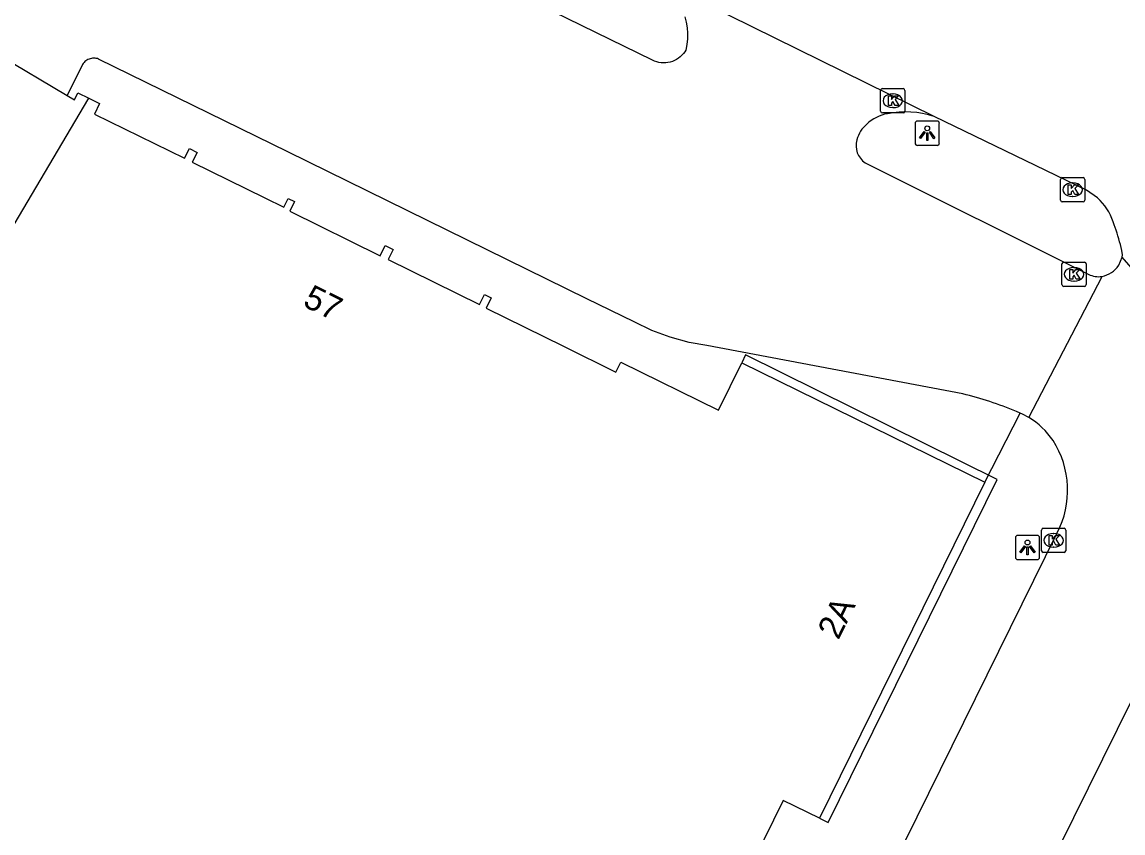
# Model space of a CAD drawing. Extents: x 159222 to 160346, y 381249 to 382166.
# Drawn here: x 160195.33 to 160240.6, y 382056.42 to 382089.8 of the extents above; entities that cross this region are included whole.
import ezdxf

# ---------------------------------------------------------------- set-up
doc = ezdxf.new("R2010")
doc.units = 0
for name, color, linetype in [('IMGEO_Kolk', 7, 'Continuous'), ('IMGEO_Lichtpunt', 7, 'Continuous'), ('IMGEO_Pand', 7, 'Continuous'), ('IMGEO_Pand_nummerreeks', 7, 'Continuous'), ('IMGEO_Pand_overbouw', 7, 'Continuous'), ('IMGEO_Rijbaan_lokaal_open', 7, 'Continuous'), ('IMGEO_Rijbaan_regionaal_gesloten', 7, 'Continuous'), ('IMGEO_Voetpad_open', 7, 'Continuous')]:
    doc.layers.add(name, color=color, linetype=linetype)

msp = doc.modelspace()

# ---------------------------------------------------------------- linework, layer by layer
at = {"layer": 'IMGEO_Kolk'}
for p, q in [((160230.633, 382086.132), (160230.633, 382086.984)), ((160230.708, 382087.058), (160231.56, 382087.058)), ((160231.121, 382086.838), (160231.146, 382086.838)), ((160231.634, 382086.984), (160231.634, 382086.132)), ((160231.56, 382086.058), (160230.708, 382086.058)), ((160231.144, 382086.278), (160231.119, 382086.278)), ((160238.029, 382082.47), (160238.029, 382083.322)), ((160238.104, 382083.396), (160238.956, 382083.396)), ((160239.03, 382083.322), (160239.03, 382082.47)), ((160238.517, 382083.176), (160238.542, 382083.176)), ((160238.956, 382082.396), (160238.104, 382082.396)), ((160238.54, 382082.616), (160238.515, 382082.616)), ((160238.087, 382078.99), (160238.087, 382079.842)), ((160238.162, 382079.916), (160239.014, 382079.916)), ((160238.575, 382079.696), (160238.6, 382079.696)), ((160239.088, 382079.842), (160239.088, 382078.99)), ((160239.014, 382078.916), (160238.162, 382078.916)), ((160238.598, 382079.136), (160238.573, 382079.136)), ((160237.247, 382068.04), (160237.247, 382068.892)), ((160237.322, 382068.966), (160238.174, 382068.966)), ((160237.735, 382068.746), (160237.76, 382068.746)), ((160238.248, 382068.892), (160238.248, 382068.04)), ((160238.174, 382067.966), (160237.322, 382067.966)), ((160237.758, 382068.186), (160237.733, 382068.186))]:
    msp.add_line(p, q, dxfattribs=at)
for points in [[(160230.633, 382086.132), (160230.633, 382086.984)], [(160230.708, 382087.058), (160231.56, 382087.058)], [(160231.634, 382086.984), (160231.634, 382086.132)], [(160230.954, 382086.758), (160231.077, 382086.758), (160231.077, 382086.607), (160231.207, 382086.758), (160231.371, 382086.758), (160231.225, 382086.607), (160231.378, 382086.358), (160231.226, 382086.358), (160231.141, 382086.522), (160231.077, 382086.455), (160231.077, 382086.358), (160230.954, 382086.358), (160230.954, 382086.758)], [(160231.56, 382086.058), (160230.708, 382086.058)], [(160238.029, 382082.47), (160238.029, 382083.322)], [(160238.104, 382083.396), (160238.956, 382083.396)], [(160239.03, 382083.322), (160239.03, 382082.47)], [(160238.35, 382083.096), (160238.473, 382083.096), (160238.473, 382082.945), (160238.603, 382083.096), (160238.767, 382083.096), (160238.621, 382082.945), (160238.774, 382082.696), (160238.622, 382082.696), (160238.537, 382082.86), (160238.473, 382082.793), (160238.473, 382082.696), (160238.35, 382082.696), (160238.35, 382083.096)], [(160238.956, 382082.396), (160238.104, 382082.396)], [(160238.087, 382078.99), (160238.087, 382079.842)], [(160238.162, 382079.916), (160239.014, 382079.916)], [(160238.408, 382079.616), (160238.531, 382079.616), (160238.531, 382079.465), (160238.661, 382079.616), (160238.825, 382079.616), (160238.679, 382079.465), (160238.832, 382079.216), (160238.68, 382079.216), (160238.595, 382079.38), (160238.531, 382079.313), (160238.531, 382079.216), (160238.408, 382079.216), (160238.408, 382079.616)], [(160239.088, 382079.842), (160239.088, 382078.99)], [(160239.014, 382078.916), (160238.162, 382078.916)], [(160237.247, 382068.04), (160237.247, 382068.892)], [(160237.322, 382068.966), (160238.174, 382068.966)], [(160238.248, 382068.892), (160238.248, 382068.04)], [(160237.568, 382068.666), (160237.691, 382068.666), (160237.691, 382068.515), (160237.821, 382068.666), (160237.985, 382068.666), (160237.839, 382068.515), (160237.992, 382068.266), (160237.84, 382068.266), (160237.755, 382068.43), (160237.691, 382068.363), (160237.691, 382068.266), (160237.568, 382068.266), (160237.568, 382068.666)], [(160238.174, 382067.966), (160237.322, 382067.966)]]:
    msp.add_lwpolyline(points, dxfattribs=at)
for centre, start, end in [((160230.71, 382086.982), 91.552, 178.448), ((160230.71, 382086.982), 91.552, 178.448), ((160231.558, 382086.982), 1.552, 88.448), ((160231.558, 382086.982), 1.552, 88.448), ((160230.71, 382086.134), 181.552, 268.448), ((160230.71, 382086.134), 181.552, 268.448), ((160231.558, 382086.134), 271.552, 358.448), ((160231.558, 382086.134), 271.552, 358.448), ((160238.106, 382083.32), 91.552, 178.448), ((160238.106, 382083.32), 91.552, 178.448), ((160238.954, 382083.32), 1.552, 88.448), ((160238.954, 382083.32), 1.552, 88.448), ((160238.106, 382082.472), 181.552, 268.448), ((160238.106, 382082.472), 181.552, 268.448), ((160238.954, 382082.472), 271.552, 358.448), ((160238.954, 382082.472), 271.552, 358.448), ((160238.164, 382079.84), 91.552, 178.448), ((160238.164, 382079.84), 91.552, 178.448), ((160239.012, 382079.84), 1.552, 88.448), ((160239.012, 382079.84), 1.552, 88.448), ((160238.164, 382078.992), 181.552, 268.448), ((160238.164, 382078.992), 181.552, 268.448), ((160239.012, 382078.992), 271.552, 358.448), ((160239.012, 382078.992), 271.552, 358.448), ((160237.324, 382068.89), 91.552, 178.448), ((160237.324, 382068.89), 91.552, 178.448), ((160238.172, 382068.89), 1.552, 88.448), ((160238.172, 382068.89), 1.552, 88.448), ((160237.324, 382068.042), 181.552, 268.448), ((160237.324, 382068.042), 181.552, 268.448), ((160238.172, 382068.042), 271.552, 358.448), ((160238.172, 382068.042), 271.552, 358.448)]:
    msp.add_arc(centre, 0.0765, start, end, dxfattribs=at)
for centre, major_axis, ratio, start_param, end_param in [((160231.12, 382086.558), (-0.387, 0.002), 0.722429, 4.712389, 7.853982), ((160231.145, 382086.558), (-0.39, 0.002), 0.717154, 1.570796, 4.712389), ((160238.516, 382082.896), (-0.387, 0.002), 0.722429, 4.712389, 7.853982), ((160238.541, 382082.896), (-0.39, 0.002), 0.717154, 1.570796, 4.712389), ((160238.574, 382079.416), (-0.387, 0.002), 0.722429, 4.712389, 7.853982), ((160238.599, 382079.416), (-0.39, 0.002), 0.717154, 1.570796, 4.712389), ((160237.734, 382068.466), (-0.387, 0.002), 0.722429, 4.712389, 7.853982), ((160237.759, 382068.466), (-0.39, 0.002), 0.717154, 1.570796, 4.712389)]:
    msp.add_ellipse(centre, major_axis=major_axis, ratio=ratio, start_param=start_param, end_param=end_param, dxfattribs=at)
at = {"layer": 'IMGEO_Lichtpunt'}
for p, q in [((160232.051, 382085.625), (160232.051, 382084.818)), ((160232.051, 382085.625), (160232.051, 382084.818)), ((160232.953, 382085.72), (160232.145, 382085.72)), ((160232.953, 382085.72), (160232.145, 382085.72)), ((160233.047, 382084.818), (160233.047, 382085.625)), ((160233.047, 382084.818), (160233.047, 382085.625)), ((160232.145, 382084.724), (160232.953, 382084.724)), ((160232.145, 382084.724), (160232.953, 382084.724)), ((160236.175, 382068.578), (160236.175, 382067.771)), ((160236.175, 382068.578), (160236.175, 382067.771)), ((160237.077, 382068.673), (160236.269, 382068.673)), ((160237.077, 382068.673), (160236.269, 382068.673)), ((160237.171, 382067.771), (160237.171, 382068.578)), ((160237.171, 382067.771), (160237.171, 382068.578)), ((160236.269, 382067.677), (160237.077, 382067.677)), ((160236.269, 382067.677), (160237.077, 382067.677))]:
    msp.add_line(p, q, dxfattribs=at)
for points in [[(160232.425, 382085.289), (160232.464, 382085.261), (160232.276, 382084.999), (160232.238, 382085.026), (160232.425, 382085.289)], [(160232.527, 382085.241), (160232.574, 382085.241), (160232.574, 382084.919), (160232.527, 382084.919), (160232.527, 382085.241)], [(160232.637, 382085.261), (160232.675, 382085.288), (160232.862, 382085.026), (160232.823, 382084.998), (160232.637, 382085.261)], [(160236.549, 382068.242), (160236.588, 382068.214), (160236.4, 382067.952), (160236.362, 382067.979), (160236.549, 382068.242)], [(160236.651, 382068.194), (160236.698, 382068.194), (160236.698, 382067.872), (160236.651, 382067.872), (160236.651, 382068.194)], [(160236.761, 382068.214), (160236.799, 382068.241), (160236.986, 382067.979), (160236.947, 382067.951), (160236.761, 382068.214)]]:
    msp.add_lwpolyline(points, dxfattribs=at)
for centre in [(160232.55, 382085.423), (160236.674, 382068.376)]:
    msp.add_circle(centre, 0.0994, dxfattribs=at)
for centre, start, end in [((160232.145, 382085.625), 90, 180), ((160232.145, 382085.625), 90, 180), ((160232.953, 382085.625), 0, 90), ((160232.953, 382085.625), 0, 90), ((160232.145, 382084.818), 180, 270), ((160232.145, 382084.818), 180, 270), ((160232.953, 382084.818), 270, 0), ((160232.953, 382084.818), 270, 360), ((160236.269, 382068.578), 90, 180), ((160236.269, 382068.578), 90, 180), ((160237.077, 382068.578), 0, 90), ((160237.077, 382068.578), 0, 90), ((160236.269, 382067.771), 180, 270), ((160236.269, 382067.771), 180, 270), ((160237.077, 382067.771), 270, 0), ((160237.077, 382067.771), 270, 360)]:
    msp.add_arc(centre, 0.0946, start, end, dxfattribs=at)
at = {"layer": 'IMGEO_Pand'}
for points in [[(160194.542, 382088.743), (160194.364, 382088.442), (160197.187, 382086.78)], [(160197.187, 382086.78), (160197.49, 382086.602), (160197.628, 382086.882), (160198.078, 382086.661)], [(160185.01, 382064.558), (160198.078, 382086.661)], [(160198.078, 382086.661), (160198.517, 382086.445), (160198.304, 382086.013), (160202.012, 382084.191), (160202.207, 382084.588), (160202.524, 382084.432), (160202.325, 382084.028), (160205.311, 382082.56), (160206.095, 382082.175), (160206.273, 382082.536), (160206.532, 382082.409), (160206.335, 382082.009), (160210.056, 382080.18), (160210.262, 382080.599), (160210.583, 382080.441), (160210.377, 382080.021), (160214.139, 382078.171), (160214.341, 382078.582), (160214.622, 382078.444), (160214.411, 382078.016), (160217.588, 382076.454), (160219.749, 382075.392), (160219.949, 382075.798), (160223.966, 382073.823), (160224.926, 382075.775), (160234.915, 382070.865)], [(160234.915, 382070.865), (160228.115, 382057.032), (160226.628, 382057.764), (160218.71, 382041.658)]]:
    msp.add_lwpolyline(points, dxfattribs=at)
at = {"layer": 'IMGEO_Pand_overbouw'}
msp.add_lwpolyline([(160228.115, 382057.032), (160228.477, 382056.854), (160235.42, 382070.976), (160225.074, 382076.095), (160224.926, 382075.775), (160234.915, 382070.865)], close=True, dxfattribs=at)
at = {"layer": 'IMGEO_Rijbaan_lokaal_open'}
for points in [[(160222.576, 382090.017), (160222.634, 382089.793), (160222.673, 382089.565), (160222.691, 382089.334), (160222.688, 382089.102), (160222.664, 382088.872), (160222.62, 382088.645), (160222.577, 382088.576), (160222.521, 382088.501), (160222.459, 382088.431), (160222.39, 382088.367), (160222.316, 382088.31), (160222.238, 382088.259), (160222.155, 382088.216), (160222.068, 382088.18), (160221.979, 382088.152), (160221.887, 382088.132), (160221.795, 382088.12), (160221.701, 382088.117), (160221.607, 382088.122), (160221.515, 382088.135), (160221.424, 382088.157), (160221.335, 382088.187), (160221.249, 382088.224), (160206.679, 382095.361)], [(160232.83, 382085.917), (160221.617, 382091.446), (160221.577, 382091.466)], [(160234.007, 382074.498), (160223.491, 382076.481), (160222.754, 382076.615), (160221.976, 382076.827), (160221.221, 382077.108), (160220.493, 382077.455), (160218.557, 382078.406), (160206.252, 382084.455), (160198.478, 382088.276), (160198.43, 382088.291), (160198.381, 382088.302), (160198.331, 382088.308), (160198.281, 382088.31), (160198.231, 382088.308), (160198.181, 382088.301), (160198.132, 382088.289), (160198.085, 382088.273), (160198.038, 382088.253), (160197.994, 382088.229), (160197.953, 382088.201), (160197.913, 382088.17), (160197.877, 382088.135), (160197.844, 382088.097), (160197.815, 382088.056), (160197.809, 382088.047), (160197.187, 382086.78)], [(160239.549, 382082.564), (160239.102, 382082.885), (160232.83, 382085.917)], [(160230.002, 382084.005), (160239.191, 382079.414)], [(160240.567, 382080.128), (160240.574, 382080.217), (160240.553, 382080.401), (160240.491, 382080.639)], [(160240.422, 382079.788), (160240.567, 382080.128)], [(160246.603, 382073.202), (160240.567, 382080.128)], [(160236.729, 382073.52), (160239.737, 382079.328)], [(160236.376, 382073.707), (160236.218, 382073.775)], [(160246.603, 382073.202), (160246.042, 382072.193), (160244.545, 382069.152), (160231.992, 382043.761), (160231.719, 382042.87), (160231.528, 382041.958), (160231.418, 382041.032), (160231.391, 382040.1), (160231.434, 382039.313), (160231.475, 382038.801), (160231.563, 382038.294), (160231.695, 382037.798), (160231.87, 382037.315), (160232.089, 382036.849), (160232.237, 382036.584), (160232.307, 382036.466)], [(160218.71, 382041.658), (160222.601, 382041.406), (160222.965, 382041.497), (160223.32, 382041.621), (160223.662, 382041.776), (160223.988, 382041.961), (160224.297, 382042.174), (160224.586, 382042.414), (160224.852, 382042.678), (160225.094, 382042.966), (160225.309, 382043.274), (160225.401, 382043.427), (160237.898, 382068.773)]]:
    msp.add_lwpolyline(points, dxfattribs=at)
for centre, radius, start, end in [((160231.195, 382084.413), 1.638, 99.8877, 133.673), ((160231.656, 382082.209), 3.889, 72.4301, 100.9983), ((160230.913, 382084.603), 1.308, 130.4648, 164.5584), ((160230.486, 382084.722), 0.865, 164.6491, 235.9578), ((160237.861, 382080.75), 2.478, 19.4283, 47.0658), ((160230.601, 382078.053), 10.222, 14.6523, 20.1464), ((160239.544, 382080.356), 1.046, 280.646, 327.1194), ((160239.603, 382080.254), 0.936, 243.8737, 278.2242), ((160230.006, 382058.52), 16.471, 67.8428, 75.9415), ((160235.005, 382070.692), 3.312, 58.6309, 65.5448), ((160234.997, 382070.679), 3.327, 34.8617, 58.6276), ((160234.463, 382070.527), 3.857, 332.9582, 32.1842)]:
    msp.add_arc(centre, radius, start, end, dxfattribs=at)
at = {"layer": 'IMGEO_Rijbaan_regionaal_gesloten'}
msp.add_arc((160017.087, 381713.185), 441.389, 57.59518, 60.15772, dxfattribs=at)
at = {"layer": 'IMGEO_Voetpad_open'}
msp.add_lwpolyline([(160234.915, 382070.865), (160236.376, 382073.707)], dxfattribs=at)

# ---------------------------------------------------------------- texts
at = {"layer": 'IMGEO_Pand_nummerreeks'}
for s, rotation, p in [('57', 333.6523, (160206.83, 382078.13)), ('2A', 63.8223, (160228.898, 382064.339))]:
    msp.add_text(s, height=1, rotation=rotation, dxfattribs=at).set_placement(p)

doc.saveas('drawing.dxf')
